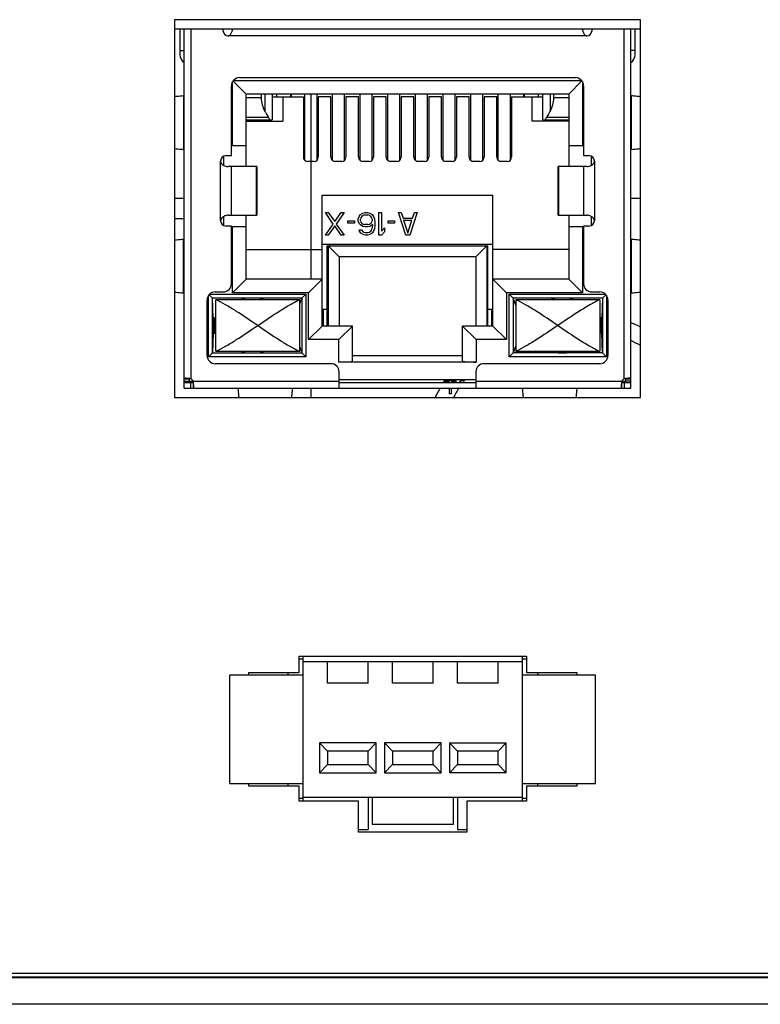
# Model space of a CAD drawing. Header units: millimetres. Extents: x 0 to 1750, y -1720 to 477.
# Tile 283 of 317: x 652 to 680, y -117 to -81. Entities that reach past the tile are written whole.
import ezdxf

# ---------------------------------------------------------------- set-up
doc = ezdxf.new("R2010")
doc.units = ezdxf.units.MM
doc.header["$LTSCALE"] = 92.51
for name, color, linetype in [('100500223_DXF_CONTINUOUS_LINE', 7, 'CONTINUOUS'), ('101302590_DXF_CONTINUOUS_LINE', 7, 'CONTINUOUS'), ('190601079_DXF_CONTINUOUS_LINE', 7, 'CONTINUOUS'), ('DE-11-072043DXF_CONTINUOUS_LINE', 7, 'CONTINUOUS'), ('DE-11-072046DXF_CONTINUOUS_LINE', 7, 'CONTINUOUS'), ('DE-13-001875DXF_CONTINUOUS_LINE', 7, 'CONTINUOUS'), ('LIGHTING_CONDXF_CONTINUOUS_LINE', 7, 'CONTINUOUS'), ('MV-23498REV1DXF_CONTINUOUS_LINE', 7, 'CONTINUOUS'), ('SC-CUNC6-32XDXF_CONTINUOUS_LINE', 7, 'CONTINUOUS')]:
    doc.layers.add(name, color=color, linetype=linetype)

msp = doc.modelspace()

# ---------------------------------------------------------------- linework, layer by layer
at = {"layer": '100500223_DXF_CONTINUOUS_LINE'}
for p, q in [((658.447, -87.505), (658.097, -87.505)), ((675.297, -87.505), (674.947, -87.505))]:
    msp.add_line(p, q, dxfattribs=at)
at = {"layer": '101302590_DXF_CONTINUOUS_LINE'}
for p, q in [((658.097, -80.905), (658.097, -94.855)), ((675.297, -80.905), (658.097, -80.905)), ((675.297, -94.855), (675.297, -80.905)), ((658.297, -81.255), (658.297, -82.047)), ((658.447, -94.505), (658.447, -81.255)), ((659.897, -81.255), (658.447, -81.255)), ((658.697, -81.255), (658.697, -94.166)), ((659.897, -81.33), (659.897, -81.255)), ((673.147, -81.255), (660.247, -81.255)), ((673.497, -81.255), (673.497, -81.33)), ((674.947, -81.255), (673.497, -81.255)), ((674.697, -94.166), (674.697, -81.255)), ((674.947, -94.505), (674.947, -81.255)), ((675.097, -82.047), (675.097, -81.255)), ((673.322, -81.505), (660.072, -81.505)), ((658.297, -82.047), (658.297, -82.197)), ((658.297, -82.047), (658.447, -82.047)), ((675.097, -82.047), (674.947, -82.047)), ((675.097, -82.197), (675.097, -82.047)), ((660.242, -85.555), (660.242, -83.188)), ((660.742, -83.655), (660.254, -83.168)), ((660.265, -83.155), (673.128, -83.155)), ((660.497, -83.045), (672.897, -83.045)), ((672.652, -83.655), (673.139, -83.168)), ((673.152, -83.188), (673.152, -85.555)), ((660.197, -85.925), (660.197, -83.345)), ((673.197, -83.345), (673.197, -85.925)), ((658.433, -83.705), (658.433, -85.705)), ((658.445, -83.705), (658.433, -83.705)), ((660.742, -86.325), (660.742, -83.655)), ((672.652, -83.655), (660.742, -83.655)), ((661.297, -83.791), (660.742, -83.791)), ((661.297, -83.655), (661.297, -83.791)), ((661.433, -83.655), (661.433, -84.295)), ((661.697, -83.655), (661.697, -84.605)), ((661.697, -83.755), (662.852, -83.755)), ((661.877, -83.755), (661.877, -83.655)), ((662.097, -83.755), (662.097, -84.655)), ((662.377, -83.655), (662.377, -83.755)), ((662.397, -83.655), (662.397, -83.755)), ((662.852, -83.755), (662.852, -85.971)), ((662.897, -83.655), (662.897, -86.088)), ((663.127, -83.655), (663.127, -90.485)), ((663.357, -86.088), (663.357, -83.655)), ((663.402, -83.755), (663.402, -85.971)), ((663.872, -83.755), (663.402, -83.755)), ((663.872, -85.971), (663.872, -83.755)), ((663.917, -83.655), (663.917, -86.088)), ((664.377, -86.088), (664.377, -83.655)), ((664.422, -83.755), (664.422, -85.971)), ((664.892, -83.755), (664.422, -83.755)), ((664.892, -85.971), (664.892, -83.755)), ((664.937, -83.655), (664.937, -86.088)), ((665.397, -86.088), (665.397, -83.655)), ((665.442, -83.755), (665.442, -85.971)), ((665.912, -83.755), (665.442, -83.755)), ((665.912, -85.971), (665.912, -83.755)), ((665.957, -83.655), (665.957, -86.088)), ((666.417, -86.088), (666.417, -83.655)), ((666.462, -83.755), (666.462, -85.971)), ((666.932, -83.755), (666.462, -83.755)), ((666.932, -85.971), (666.932, -83.755)), ((666.977, -83.655), (666.977, -86.088)), ((667.437, -86.088), (667.437, -83.655)), ((667.482, -83.755), (667.482, -85.971)), ((667.952, -83.755), (667.482, -83.755)), ((667.952, -85.971), (667.952, -83.755)), ((667.997, -83.655), (667.997, -86.088)), ((668.457, -86.088), (668.457, -83.655)), ((668.502, -83.755), (668.502, -85.971)), ((668.972, -83.755), (668.502, -83.755)), ((668.972, -85.971), (668.972, -83.755)), ((669.017, -83.655), (669.017, -86.088)), ((669.477, -86.088), (669.477, -83.655)), ((669.522, -83.755), (669.522, -85.971)), ((669.992, -83.755), (669.522, -83.755)), ((669.992, -85.971), (669.992, -83.755)), ((670.037, -83.655), (670.037, -86.088)), ((670.497, -86.088), (670.497, -83.655)), ((670.542, -83.755), (670.542, -85.971)), ((670.542, -83.755), (671.697, -83.755)), ((670.997, -83.755), (670.997, -83.655)), ((671.017, -83.755), (671.017, -83.655)), ((671.297, -84.655), (671.297, -83.755)), ((671.517, -83.655), (671.517, -83.755)), ((671.697, -84.605), (671.697, -83.655)), ((671.96, -83.655), (671.96, -84.295)), ((672.097, -83.791), (672.097, -83.655)), ((672.652, -83.791), (672.097, -83.791)), ((672.652, -83.655), (672.652, -86.325)), ((674.96, -83.705), (674.949, -83.705)), ((674.96, -83.705), (674.96, -85.705)), ((660.742, -84.498), (661.558, -84.498)), ((660.742, -84.605), (661.697, -84.605)), ((660.742, -84.655), (662.097, -84.655)), ((661.497, -84.605), (661.497, -84.655)), ((672.652, -84.655), (671.297, -84.655)), ((671.697, -84.605), (672.652, -84.605)), ((671.835, -84.498), (672.652, -84.498)), ((671.897, -84.655), (671.897, -84.605)), ((658.433, -85.705), (658.445, -85.705)), ((660.197, -85.555), (660.742, -85.555)), ((672.652, -85.555), (673.197, -85.555)), ((674.949, -85.705), (674.96, -85.705)), ((659.797, -88.325), (659.797, -86.125)), ((659.917, -86.285), (659.917, -85.942)), ((659.997, -85.925), (660.197, -85.925)), ((663.252, -86.135), (663.002, -86.135)), ((664.272, -86.135), (664.022, -86.135)), ((665.292, -86.135), (665.042, -86.135)), ((666.312, -86.135), (666.062, -86.135)), ((667.332, -86.135), (667.082, -86.135)), ((668.352, -86.135), (668.102, -86.135)), ((669.372, -86.135), (669.122, -86.135)), ((670.392, -86.135), (670.142, -86.135)), ((673.197, -85.925), (673.397, -85.925)), ((673.477, -85.942), (673.477, -86.285)), ((673.597, -86.125), (673.597, -88.325)), ((660.197, -86.325), (660.072, -86.325)), ((660.197, -88.125), (660.197, -86.325)), ((661.137, -86.325), (660.199, -86.325)), ((661.124, -88.125), (661.124, -86.325)), ((661.129, -88.125), (661.129, -86.325)), ((661.137, -86.325), (661.137, -88.125)), ((672.256, -88.125), (672.256, -86.325)), ((673.194, -86.325), (672.256, -86.325)), ((672.264, -86.325), (672.264, -88.125)), ((672.269, -86.325), (672.269, -88.125)), ((673.197, -86.325), (673.197, -88.125)), ((673.321, -86.325), (673.197, -86.325)), ((663.547, -92.215), (663.547, -87.385)), ((663.547, -87.385), (669.847, -87.385)), ((669.847, -92.215), (669.847, -87.385)), ((659.917, -88.508), (659.917, -88.165)), ((660.072, -88.125), (660.197, -88.125)), ((660.199, -88.125), (661.137, -88.125)), ((660.742, -90.485), (660.742, -88.125)), ((663.958, -88.449), (663.664, -88.025)), ((663.664, -88.025), (663.768, -88.025)), ((663.768, -88.025), (664.01, -88.361)), ((664.01, -88.361), (664.252, -88.025)), ((664.356, -88.025), (664.062, -88.449)), ((664.252, -88.025), (664.356, -88.025)), ((664.494, -88.414), (664.494, -88.325)), ((664.494, -88.325), (664.736, -88.325)), ((664.736, -88.325), (664.736, -88.414)), ((664.875, -88.255), (664.909, -88.167)), ((664.875, -88.343), (664.875, -88.255)), ((664.909, -88.167), (664.961, -88.096)), ((664.961, -88.096), (665.048, -88.043)), ((664.978, -88.219), (664.961, -88.272)), ((664.961, -88.325), (664.961, -88.272)), ((664.961, -88.325), (664.978, -88.378)), ((665.013, -88.167), (664.978, -88.219)), ((665.065, -88.131), (665.013, -88.167)), ((665.048, -88.043), (665.134, -88.025)), ((665.117, -88.114), (665.065, -88.131)), ((665.117, -88.114), (665.238, -88.114)), ((665.134, -88.025), (665.221, -88.025)), ((665.221, -88.025), (665.307, -88.043)), ((665.29, -88.131), (665.238, -88.114)), ((665.342, -88.167), (665.29, -88.131)), ((665.307, -88.043), (665.393, -88.096)), ((665.376, -88.219), (665.342, -88.167)), ((665.393, -88.272), (665.376, -88.219)), ((665.376, -88.378), (665.393, -88.325)), ((665.393, -88.096), (665.445, -88.167)), ((665.393, -88.272), (665.393, -88.325)), ((665.445, -88.167), (665.48, -88.255)), ((665.48, -88.255), (665.497, -88.378)), ((665.636, -88.855), (665.636, -88.025)), ((665.636, -88.025), (665.739, -88.025)), ((665.739, -88.025), (665.739, -88.714)), ((665.981, -88.414), (665.981, -88.325)), ((665.981, -88.325), (666.223, -88.325)), ((666.223, -88.325), (666.223, -88.414)), ((666.638, -88.855), (666.362, -88.025)), ((666.362, -88.025), (666.466, -88.025)), ((666.466, -88.025), (666.535, -88.237)), ((666.535, -88.237), (666.881, -88.237)), ((666.552, -88.308), (666.708, -88.785)), ((666.552, -88.308), (666.863, -88.308)), ((666.708, -88.785), (666.863, -88.308)), ((667.053, -88.025), (666.777, -88.855)), ((666.881, -88.237), (666.95, -88.025)), ((666.95, -88.025), (667.053, -88.025)), ((672.256, -88.125), (673.194, -88.125)), ((672.652, -88.125), (672.652, -90.485)), ((673.197, -88.125), (673.321, -88.125)), ((673.477, -88.165), (673.477, -88.508)), ((660.197, -88.525), (659.997, -88.525)), ((660.197, -90.655), (660.197, -88.525)), ((660.742, -88.555), (660.197, -88.555)), ((660.242, -90.985), (660.242, -88.555)), ((663.664, -88.855), (663.958, -88.449)), ((664.01, -88.52), (663.768, -88.855)), ((664.252, -88.855), (664.01, -88.52)), ((664.062, -88.449), (664.356, -88.855)), ((664.736, -88.414), (664.494, -88.414)), ((664.909, -88.431), (664.875, -88.343)), ((664.961, -88.484), (664.909, -88.431)), ((664.927, -88.714), (664.909, -88.661)), ((664.909, -88.661), (664.996, -88.661)), ((665.048, -88.537), (664.961, -88.484)), ((664.978, -88.378), (665.013, -88.414)), ((664.996, -88.661), (665.03, -88.714)), ((665.013, -88.414), (665.065, -88.449)), ((665.134, -88.555), (665.048, -88.537)), ((665.065, -88.449), (665.117, -88.467)), ((665.238, -88.467), (665.117, -88.467)), ((665.221, -88.555), (665.134, -88.555)), ((665.307, -88.537), (665.221, -88.555)), ((665.238, -88.467), (665.29, -88.449)), ((665.29, -88.449), (665.342, -88.414)), ((665.411, -88.467), (665.307, -88.537)), ((665.342, -88.414), (665.376, -88.378)), ((665.342, -88.714), (665.376, -88.661)), ((665.376, -88.661), (665.393, -88.608)), ((665.393, -88.608), (665.411, -88.502)), ((665.411, -88.502), (665.411, -88.467)), ((665.48, -88.626), (665.445, -88.714)), ((665.497, -88.502), (665.48, -88.626)), ((665.497, -88.378), (665.497, -88.502)), ((665.739, -88.714), (665.843, -88.59)), ((665.843, -88.59), (665.843, -88.732)), ((666.223, -88.414), (665.981, -88.414)), ((673.197, -88.555), (672.652, -88.555)), ((673.152, -88.555), (673.152, -90.985)), ((673.197, -88.525), (673.197, -90.655)), ((673.397, -88.525), (673.197, -88.525)), ((658.433, -91.005), (658.433, -89.005)), ((658.445, -89.005), (658.433, -89.005)), ((663.768, -88.855), (663.664, -88.855)), ((664.356, -88.855), (664.252, -88.855)), ((664.978, -88.785), (664.927, -88.714)), ((665.065, -88.838), (664.978, -88.785)), ((665.03, -88.714), (665.082, -88.749)), ((665.151, -88.855), (665.065, -88.838)), ((665.082, -88.749), (665.134, -88.767)), ((665.134, -88.767), (665.238, -88.767)), ((665.221, -88.855), (665.151, -88.855)), ((665.307, -88.838), (665.221, -88.855)), ((665.238, -88.767), (665.29, -88.749)), ((665.29, -88.749), (665.342, -88.714)), ((665.393, -88.785), (665.307, -88.838)), ((665.445, -88.714), (665.393, -88.785)), ((665.739, -88.855), (665.636, -88.855)), ((665.843, -88.732), (665.739, -88.855)), ((666.777, -88.855), (666.638, -88.855)), ((674.96, -89.005), (674.949, -89.005)), ((674.96, -89.005), (674.96, -91.005)), ((660.742, -89.385), (663.547, -89.385)), ((669.847, -89.205), (663.547, -89.205)), ((663.726, -92.215), (663.726, -89.255)), ((663.726, -89.255), (669.667, -89.255)), ((663.772, -89.255), (663.772, -92.215)), ((664.172, -89.655), (663.772, -89.255)), ((663.822, -89.205), (663.822, -89.255)), ((669.622, -89.255), (669.222, -89.655)), ((669.572, -89.205), (669.572, -89.255)), ((669.622, -89.255), (669.622, -92.215)), ((669.667, -92.215), (669.667, -89.255)), ((672.652, -89.385), (669.847, -89.385)), ((664.172, -89.655), (664.172, -92.215)), ((669.222, -89.655), (664.172, -89.655)), ((669.222, -89.655), (669.222, -92.215)), ((660.742, -90.485), (660.242, -90.985)), ((663.547, -90.485), (660.742, -90.485)), ((663.547, -90.485), (663.047, -90.985)), ((669.847, -90.485), (670.347, -90.985)), ((672.652, -90.485), (669.847, -90.485)), ((672.652, -90.485), (673.152, -90.985)), ((658.433, -91.005), (658.445, -91.005)), ((659.347, -93.355), (659.347, -91.09)), ((659.497, -91.185), (659.37, -91.059)), ((659.393, -91.035), (662.947, -91.035)), ((659.497, -93.205), (659.497, -91.185)), ((659.527, -91.916), (659.497, -91.185)), ((662.797, -91.185), (659.497, -91.185)), ((659.597, -90.955), (659.897, -90.955)), ((663.047, -90.985), (660.242, -90.985)), ((660.582, -91.228), (660.574, -91.245)), ((660.582, -91.228), (660.582, -91.245)), ((661.381, -91.228), (661.381, -91.245)), ((661.381, -91.228), (661.389, -91.245)), ((662.717, -91.393), (662.797, -91.185)), ((662.947, -91.035), (662.797, -91.185)), ((662.797, -91.185), (662.797, -93.205)), ((662.947, -91.035), (662.947, -93.355)), ((663.047, -92.715), (663.047, -90.985)), ((670.347, -90.985), (670.347, -92.715)), ((673.152, -90.985), (670.347, -90.985)), ((670.447, -93.355), (670.447, -91.035)), ((670.597, -91.185), (670.447, -91.035)), ((670.447, -91.035), (674, -91.035)), ((670.597, -91.185), (670.597, -93.205)), ((670.697, -91.445), (670.597, -91.185)), ((673.897, -91.185), (670.597, -91.185)), ((672.012, -91.228), (672.004, -91.245)), ((672.012, -91.245), (672.012, -91.228)), ((672.811, -91.228), (672.811, -91.245)), ((672.819, -91.245), (672.811, -91.228)), ((673.497, -90.955), (673.797, -90.955)), ((673.897, -91.185), (673.866, -91.916)), ((673.897, -91.185), (674.023, -91.059)), ((673.897, -91.185), (673.897, -93.205)), ((674.047, -91.09), (674.047, -93.355)), ((674.949, -91.005), (674.96, -91.005)), ((659.297, -93.305), (659.297, -91.255)), ((659.617, -93.145), (659.617, -91.245)), ((662.717, -91.245), (659.617, -91.245)), ((662.717, -93.145), (662.717, -91.245)), ((670.697, -91.245), (670.697, -93.145)), ((673.797, -91.245), (670.697, -91.245)), ((673.797, -91.245), (673.797, -93.145)), ((674.097, -91.255), (674.097, -93.305)), ((659.527, -91.916), (659.617, -91.916)), ((659.527, -91.92), (659.617, -91.92)), ((659.537, -91.92), (659.537, -92.47)), ((659.587, -91.92), (659.587, -92.455)), ((659.617, -91.955), (659.587, -91.955)), ((663.726, -91.605), (663.547, -91.605)), ((663.597, -92.215), (663.597, -91.605)), ((669.847, -91.605), (669.667, -91.605)), ((669.797, -91.605), (669.797, -92.215)), ((673.866, -91.916), (673.797, -91.916)), ((673.866, -91.92), (673.797, -91.92)), ((673.807, -91.955), (673.798, -91.955)), ((673.807, -92.455), (673.807, -91.92)), ((673.857, -92.47), (673.857, -91.92)), ((663.547, -92.215), (663.047, -92.715)), ((664.667, -92.215), (663.547, -92.215)), ((664.667, -92.215), (664.167, -92.715)), ((664.667, -93.502), (664.667, -92.215)), ((668.727, -93.502), (668.727, -92.215)), ((668.727, -92.215), (669.227, -92.715)), ((669.847, -92.215), (668.727, -92.215)), ((669.847, -92.215), (670.347, -92.715)), ((659.527, -92.474), (659.497, -93.205)), ((659.617, -92.47), (659.527, -92.47)), ((659.527, -92.474), (659.617, -92.474)), ((659.587, -92.455), (659.617, -92.455)), ((673.798, -92.455), (673.807, -92.455)), ((673.866, -92.47), (673.798, -92.47)), ((673.866, -92.474), (673.798, -92.474)), ((673.897, -93.205), (673.866, -92.474)), ((662.717, -92.997), (662.797, -93.205)), ((664.167, -92.715), (663.047, -92.715)), ((664.167, -93.546), (664.167, -92.715)), ((669.227, -92.715), (669.227, -93.546)), ((670.347, -92.715), (669.227, -92.715)), ((670.697, -92.945), (670.597, -93.205)), ((659.497, -93.205), (659.347, -93.355)), ((662.947, -93.355), (659.347, -93.355)), ((659.497, -93.205), (662.797, -93.205)), ((659.617, -93.145), (662.717, -93.145)), ((660.574, -93.145), (660.582, -93.162)), ((660.582, -93.145), (660.582, -93.162)), ((661.389, -93.145), (661.381, -93.162)), ((661.381, -93.145), (661.381, -93.162)), ((662.797, -93.205), (662.947, -93.355)), ((664.667, -93.305), (668.727, -93.305)), ((670.447, -93.355), (670.597, -93.205)), ((674.047, -93.355), (670.447, -93.355)), ((673.897, -93.205), (670.597, -93.205)), ((670.697, -93.145), (673.797, -93.145)), ((672.012, -93.162), (672.004, -93.145)), ((672.012, -93.162), (672.012, -93.145)), ((672.819, -93.145), (672.811, -93.162)), ((672.811, -93.145), (672.811, -93.162)), ((674.047, -93.355), (673.897, -93.205)), ((663.872, -93.605), (659.597, -93.605)), ((669.227, -93.546), (664.167, -93.546)), ((673.797, -93.605), (669.522, -93.605)), ((664.172, -94.505), (664.172, -93.905)), ((669.222, -93.905), (669.222, -94.505)), ((658.447, -94.166), (658.647, -94.166)), ((658.447, -94.255), (658.647, -94.255)), ((658.447, -94.305), (658.796, -94.305)), ((658.447, -94.505), (674.947, -94.505)), ((658.647, -94.255), (658.647, -94.156)), ((658.647, -94.255), (664.172, -94.255)), ((658.697, -94.505), (658.697, -94.305)), ((658.786, -94.305), (658.786, -94.505)), ((660.447, -94.507), (660.447, -94.519)), ((662.447, -94.519), (662.447, -94.507)), ((663.127, -94.505), (663.127, -94.855)), ((669.222, -94.205), (664.172, -94.205)), ((664.172, -94.305), (669.222, -94.305)), ((669.222, -94.255), (674.747, -94.255)), ((670.947, -94.519), (670.947, -94.507)), ((672.947, -94.519), (672.947, -94.507)), ((674.597, -94.305), (674.947, -94.305)), ((674.607, -94.505), (674.607, -94.305)), ((674.697, -94.305), (674.697, -94.505)), ((674.747, -94.156), (674.747, -94.255)), ((674.747, -94.166), (674.947, -94.166)), ((674.947, -94.255), (674.747, -94.255)), ((658.097, -94.855), (675.297, -94.855)), ((662.447, -94.519), (660.446, -94.519)), ((672.947, -94.519), (670.946, -94.519))]:
    msp.add_line(p, q, dxfattribs=at)
for centre, radius, start, end in [((660.072, -81.33), 0.175, 180, 270), ((673.322, -81.33), 0.175, 270, 0), ((658.647, -82.197), 0.35, 180, 235.1501), ((674.747, -82.197), 0.35, 304.8499, 0), ((660.497, -83.345), 0.3, 90, 180), ((672.897, -83.345), 0.3, 0, 90), ((659.997, -86.125), 0.2, 90, 180), ((673.397, -86.125), 0.2, 0, 90), ((659.997, -88.325), 0.2, 180, 270), ((673.397, -88.325), 0.2, 270, 0), ((659.897, -90.655), 0.3, 270, 0), ((673.497, -90.655), 0.3, 180, 270), ((659.597, -91.255), 0.3, 90, 180), ((673.797, -91.255), 0.3, 0, 90), ((659.597, -93.305), 0.3, 180, 270), ((673.797, -93.305), 0.3, 270, 0), ((663.872, -93.905), 0.3, 0, 90), ((669.522, -93.905), 0.3, 90, 180), ((658.513, -94.979), 0.834, 77.2799, 80.7813), ((658.607, -94.344), 0.2, 26.5097, 63.4903), ((657.974, -94.439), 0.833, 9.2858, 12.7227), ((675.42, -94.439), 0.834, 167.2799, 170.7813), ((674.786, -94.344), 0.2, 116.5097, 153.4903), ((674.88, -94.978), 0.833, 99.2858, 102.7227)]:
    msp.add_arc(centre, radius, start, end, dxfattribs=at)
for centre, major_axis, ratio, start_param, end_param in [((662.297, -83.791), (0, 1), 1, -4.712389, -4.183967), ((671.097, -83.791), (1, 0), 1, -0.528422, 0), ((660.797, -84.978), (0.636, 0.636), 1, -0.358319, -0.222994), ((672.597, -84.978), (0.636, 0.636), 1, 1.793791, 1.929116), ((663.002, -85.971), (0, 0.164), 0.913545, 1.570796, 3.141593), ((663.252, -85.971), (0, 0.164), 0.913545, 3.141593, 4.712389), ((664.022, -85.971), (0, 0.164), 0.913545, 1.570796, 3.141593), ((664.272, -85.971), (0, 0.164), 0.913545, 3.141593, 4.712389), ((665.042, -85.971), (0, 0.164), 0.913545, 1.570796, 3.141593), ((665.292, -85.971), (0, 0.164), 0.913545, 3.141593, 4.712389), ((666.062, -85.971), (0, 0.164), 0.913545, 1.570796, 3.141593), ((666.312, -85.971), (0, 0.164), 0.913545, 3.141593, 4.712389), ((667.082, -85.971), (0, 0.164), 0.913545, 1.570796, 3.141593), ((667.332, -85.971), (0, 0.164), 0.913545, 3.141593, 4.712389), ((668.102, -85.971), (0, 0.164), 0.913545, 1.570796, 3.141593), ((668.352, -85.971), (0, 0.164), 0.913545, 3.141593, 4.712389), ((669.122, -85.971), (0, 0.164), 0.913545, 1.570796, 3.141593), ((669.372, -85.971), (0, 0.164), 0.913545, 3.141593, 4.712389), ((670.142, -85.971), (0, 0.164), 0.913545, 1.570796, 3.141593), ((670.392, -85.971), (0, 0.164), 0.913545, 3.141593, 4.712389), ((660.982, -91.23), (0.4, 0), 0.113077, 6.337994, 9.369969), ((672.412, -91.23), (0.4, 0), 0.113077, 0.054809, 3.086784), ((659.527, -91.32), (0, 0.6), 0.004706, -3.254191, -3.141593), ((673.866, -91.32), (0, 0.6), 0.004706, -3.141593, -3.028994), ((659.527, -93.07), (0, 0.6), 0.004706, 0, 0.112599), ((673.866, -93.07), (0, 0.6), 0.004706, -0.112599, 0), ((660.982, -93.16), (0.4, 0), 0.113077, -3.086784, -0.054809), ((672.412, -93.16), (0.4, 0), 0.113077, -3.086784, -0.054809), ((664.167, -93.502), (0.5, 0), 0.087489, -1.570796, 0), ((669.227, -93.502), (0.5, 0), 0.087489, -3.141593, -1.570796)]:
    msp.add_ellipse(centre, major_axis=major_axis, ratio=ratio, start_param=start_param, end_param=end_param, dxfattribs=at)
for points, knots in [([(660.072, -81.505), (660.09, -81.505), (660.128, -81.49), (660.165, -81.449), (660.193, -81.403), (660.213, -81.358), (660.228, -81.319), (660.238, -81.288), (660.243, -81.268), (660.247, -81.258), (660.247, -81.255)], [0, 0, 0, 0, 0.173996, 0.348675, 0.517666, 0.672668, 0.805234, 0.907657, 0.973873, 1, 1, 1, 1]), ([(673.147, -81.255), (673.147, -81.258), (673.15, -81.268), (673.155, -81.288), (673.165, -81.319), (673.18, -81.358), (673.2, -81.403), (673.228, -81.449), (673.265, -81.49), (673.303, -81.505), (673.322, -81.505)], [0, 0, 0, 0, 0.026115, 0.092322, 0.194741, 0.327308, 0.482313, 0.651311, 0.825997, 1, 1, 1, 1]), ([(658.095, -83.737), (658.12, -83.735), (658.233, -83.723), (658.346, -83.713), (658.433, -83.705)], [0, 0, 0, 0, 0.229907, 1, 1, 1, 1]), ([(674.96, -83.705), (674.991, -83.708), (675.104, -83.718), (675.216, -83.728), (675.299, -83.737)], [0, 0, 0, 0, 0.270013, 1, 1, 1, 1]), ([(661.433, -84.295), (661.444, -84.313), (661.484, -84.382), (661.527, -84.449), (661.558, -84.498)], [0, 0, 0, 0, 0.263822, 1, 1, 1, 1]), ([(671.96, -84.295), (671.95, -84.313), (671.909, -84.382), (671.866, -84.449), (671.835, -84.498)], [0, 0, 0, 0, 0.263839, 1, 1, 1, 1]), ([(658.433, -85.705), (658.403, -85.703), (658.29, -85.693), (658.177, -85.682), (658.095, -85.673)], [0, 0, 0, 0, 0.270001, 1, 1, 1, 1]), ([(675.299, -85.673), (675.273, -85.676), (675.16, -85.688), (675.047, -85.698), (674.96, -85.705)], [0, 0, 0, 0, 0.229895, 1, 1, 1, 1]), ([(659.797, -86.125), (659.797, -86.16), (659.828, -86.229), (659.886, -86.27), (659.917, -86.285)], [0, 0, 0, 0, 0.500091, 1, 1, 1, 1]), ([(673.477, -86.285), (673.507, -86.27), (673.566, -86.229), (673.597, -86.16), (673.597, -86.125)], [0, 0, 0, 0, 0.499911, 1, 1, 1, 1]), ([(659.917, -86.285), (659.93, -86.292), (659.979, -86.314), (660.033, -86.325), (660.072, -86.325)], [0, 0, 0, 0, 0.27501, 1, 1, 1, 1]), ([(673.321, -86.325), (673.333, -86.325), (673.387, -86.321), (673.44, -86.305), (673.477, -86.285)], [0, 0, 0, 0, 0.222652, 1, 1, 1, 1]), ([(659.917, -88.165), (659.886, -88.181), (659.828, -88.221), (659.797, -88.291), (659.797, -88.325)], [0, 0, 0, 0, 0.499911, 1, 1, 1, 1]), ([(660.072, -88.125), (660.06, -88.125), (660.006, -88.129), (659.954, -88.146), (659.917, -88.165)], [0, 0, 0, 0, 0.222652, 1, 1, 1, 1]), ([(673.477, -88.165), (673.463, -88.158), (673.414, -88.137), (673.36, -88.125), (673.321, -88.125)], [0, 0, 0, 0, 0.27501, 1, 1, 1, 1]), ([(673.597, -88.325), (673.597, -88.291), (673.566, -88.221), (673.507, -88.181), (673.477, -88.165)], [0, 0, 0, 0, 0.500091, 1, 1, 1, 1]), ([(658.095, -89.037), (658.12, -89.035), (658.233, -89.023), (658.346, -89.013), (658.433, -89.005)], [0, 0, 0, 0, 0.229907, 1, 1, 1, 1]), ([(674.96, -89.005), (674.991, -89.008), (675.104, -89.018), (675.216, -89.028), (675.299, -89.037)], [0, 0, 0, 0, 0.270013, 1, 1, 1, 1]), ([(658.433, -91.005), (658.403, -91.003), (658.29, -90.993), (658.177, -90.982), (658.095, -90.973)], [0, 0, 0, 0, 0.270001, 1, 1, 1, 1]), ([(675.299, -90.973), (675.273, -90.976), (675.16, -90.988), (675.047, -90.998), (674.96, -91.005)], [0, 0, 0, 0, 0.229895, 1, 1, 1, 1]), ([(661.167, -92.195), (660.901, -92.016), (660.511, -91.751), (659.994, -91.433), (659.741, -91.299), (659.617, -91.245)], [0, 0, 0, 0, 0.528963, 0.776821, 1, 1, 1, 1]), ([(661.167, -92.195), (661.432, -92.016), (661.822, -91.751), (662.339, -91.433), (662.592, -91.299), (662.717, -91.245)], [0, 0, 0, 0, 0.528963, 0.776821, 1, 1, 1, 1]), ([(672.247, -92.195), (671.981, -92.016), (671.591, -91.751), (671.074, -91.433), (670.821, -91.299), (670.697, -91.245)], [0, 0, 0, 0, 0.528963, 0.776821, 1, 1, 1, 1]), ([(673.797, -91.245), (673.672, -91.299), (673.419, -91.433), (672.902, -91.751), (672.512, -92.016), (672.247, -92.195)], [0, 0, 0, 0, 0.223179, 0.471037, 1, 1, 1, 1]), ([(659.617, -93.145), (659.741, -93.091), (659.994, -92.957), (660.511, -92.64), (660.901, -92.375), (661.167, -92.195)], [0, 0, 0, 0, 0.223179, 0.471037, 1, 1, 1, 1]), ([(661.167, -92.195), (661.432, -92.375), (661.822, -92.64), (662.339, -92.957), (662.592, -93.091), (662.717, -93.145)], [0, 0, 0, 0, 0.528963, 0.776821, 1, 1, 1, 1]), ([(672.247, -92.195), (671.981, -92.375), (671.591, -92.64), (671.074, -92.957), (670.821, -93.091), (670.697, -93.145)], [0, 0, 0, 0, 0.528963, 0.776821, 1, 1, 1, 1]), ([(672.247, -92.195), (672.512, -92.375), (672.902, -92.64), (673.419, -92.957), (673.672, -93.091), (673.797, -93.145)], [0, 0, 0, 0, 0.528963, 0.776821, 1, 1, 1, 1]), ([(658.52, -94.144), (658.509, -94.144), (658.491, -94.145), (658.466, -94.148), (658.447, -94.157), (658.447, -94.166)], [0, 0, 0, 0, 0.394468, 0.689619, 1, 1, 1, 1]), ([(658.647, -94.156), (658.635, -94.154), (658.593, -94.148), (658.55, -94.144), (658.52, -94.144)], [0, 0, 0, 0, 0.277306, 1, 1, 1, 1]), ([(674.873, -94.144), (674.864, -94.144), (674.821, -94.146), (674.779, -94.151), (674.746, -94.156)], [0, 0, 0, 0, 0.217462, 1, 1, 1, 1]), ([(674.947, -94.166), (674.947, -94.157), (674.927, -94.148), (674.903, -94.145), (674.884, -94.144), (674.873, -94.144)], [0, 0, 0, 0, 0.31038, 0.605539, 1, 1, 1, 1]), ([(658.786, -94.505), (658.795, -94.505), (658.804, -94.486), (658.806, -94.461), (658.807, -94.442), (658.807, -94.432)], [0, 0, 0, 0, 0.31038, 0.605539, 1, 1, 1, 1]), ([(658.807, -94.432), (658.807, -94.423), (658.806, -94.38), (658.801, -94.337), (658.796, -94.304)], [0, 0, 0, 0, 0.217462, 1, 1, 1, 1]), ([(674.597, -94.305), (674.595, -94.317), (674.589, -94.359), (674.586, -94.401), (674.586, -94.432)], [0, 0, 0, 0, 0.277306, 1, 1, 1, 1]), ([(674.586, -94.432), (674.586, -94.442), (674.587, -94.461), (674.589, -94.486), (674.599, -94.505), (674.607, -94.505)], [0, 0, 0, 0, 0.394468, 0.689619, 1, 1, 1, 1]), ([(660.479, -94.857), (660.476, -94.831), (660.464, -94.719), (660.454, -94.606), (660.446, -94.519)], [0, 0, 0, 0, 0.229901, 1, 1, 1, 1]), ([(662.447, -94.519), (662.444, -94.549), (662.434, -94.662), (662.423, -94.775), (662.414, -94.857)], [0, 0, 0, 0, 0.270007, 1, 1, 1, 1]), ([(670.979, -94.857), (670.976, -94.831), (670.964, -94.719), (670.954, -94.606), (670.946, -94.519)], [0, 0, 0, 0, 0.229901, 1, 1, 1, 1]), ([(672.947, -94.519), (672.944, -94.55), (672.934, -94.662), (672.923, -94.775), (672.914, -94.857)], [0, 0, 0, 0, 0.269995, 1, 1, 1, 1])]:
    msp.add_open_spline(points, degree=3, knots=knots, dxfattribs=at)
at = {"layer": '190601079_DXF_CONTINUOUS_LINE'}
for p, q in [((668.085, -94.272), (668.085, -94.219)), ((668.085, -94.219), (668.481, -94.219)), ((668.252, -94.272), (668.085, -94.272)), ((668.252, -94.305), (668.252, -94.272)), ((668.252, -94.719), (668.252, -94.505)), ((668.314, -94.272), (668.314, -94.305)), ((668.481, -94.272), (668.314, -94.272)), ((668.314, -94.505), (668.314, -94.719)), ((668.481, -94.219), (668.481, -94.272)), ((668.564, -94.549), (668.564, -94.505)), ((668.59, -94.305), (668.596, -94.294)), ((668.596, -94.294), (668.637, -94.251)), ((668.637, -94.251), (668.679, -94.23)), ((668.689, -94.294), (668.673, -94.305)), ((668.679, -94.23), (668.731, -94.219)), ((668.731, -94.283), (668.689, -94.294)), ((668.731, -94.219), (668.806, -94.219)), ((668.314, -94.719), (668.252, -94.719))]:
    msp.add_line(p, q, dxfattribs=at)
for start, end in [(63.2394, 67.1807), (150.5835, 154.6173), (146.9937, 148.2056)]:
    msp.add_arc((672.775, -97.255), 5.6, start, end, dxfattribs=at)
at = {"layer": 'DE-11-072043DXF_CONTINUOUS_LINE'}
for p, q in [((658.097, -80.905), (658.097, -94.855)), ((675.297, -80.905), (658.097, -80.905)), ((675.297, -94.855), (675.297, -80.905)), ((658.097, -94.855), (675.297, -94.855)), ((662.693, -105.005), (662.693, -104.405)), ((662.693, -104.405), (671.093, -104.405)), ((671.093, -104.405), (671.093, -105.005)), ((660.843, -105.105), (660.843, -105.005)), ((660.843, -105.005), (662.693, -105.005)), ((671.093, -105.005), (672.943, -105.005)), ((672.943, -105.005), (672.943, -105.105)), ((660.843, -109.205), (660.843, -109.105)), ((662.693, -109.205), (660.843, -109.205)), ((662.693, -109.755), (662.693, -109.205)), ((671.093, -109.205), (671.093, -109.755)), ((672.943, -109.205), (671.093, -109.205)), ((672.943, -109.105), (672.943, -109.205)), ((664.893, -109.755), (662.693, -109.755)), ((664.893, -110.905), (664.893, -109.755)), ((668.893, -109.755), (668.893, -110.905)), ((671.093, -109.755), (668.893, -109.755)), ((668.893, -110.905), (664.893, -110.905)), ((628.883, -116.105), (831.883, -116.105))]:
    msp.add_line(p, q, dxfattribs=at)
at = {"layer": 'DE-11-072046DXF_CONTINUOUS_LINE'}
msp.add_line((658.447, -88.255), (658.097, -88.255), dxfattribs=at)
at = {"layer": 'DE-13-001875DXF_CONTINUOUS_LINE'}
for p, q in [((831.883, -116.255), (628.883, -116.255)), ((831.883, -116.278), (628.883, -116.278)), ((831.883, -117.255), (628.883, -117.255))]:
    msp.add_line(p, q, dxfattribs=at)
at = {"layer": 'LIGHTING_CONDXF_CONTINUOUS_LINE'}
for p, q in [((662.693, -104.505), (662.843, -104.505)), ((662.843, -109.755), (662.843, -104.405)), ((662.843, -104.605), (670.943, -104.605)), ((663.743, -105.405), (663.743, -104.605)), ((665.243, -105.405), (665.243, -104.605)), ((666.143, -105.405), (666.143, -104.605)), ((667.643, -105.405), (667.643, -104.605)), ((668.543, -105.405), (668.543, -104.605)), ((670.043, -105.405), (670.043, -104.605)), ((670.943, -109.755), (670.943, -104.405)), ((670.943, -104.505), (671.093, -104.505)), ((662.293, -105.105), (662.293, -105.005)), ((671.493, -105.005), (671.493, -105.105)), ((660.143, -109.105), (660.143, -105.105)), ((662.843, -105.105), (660.143, -105.105)), ((665.243, -105.405), (663.743, -105.405)), ((667.643, -105.405), (666.143, -105.405)), ((670.043, -105.405), (668.543, -105.405)), ((673.643, -105.105), (670.943, -105.105)), ((673.643, -109.105), (673.643, -105.105)), ((663.443, -107.605), (663.443, -108.705)), ((663.443, -107.605), (663.743, -107.905)), ((665.543, -107.605), (663.443, -107.605)), ((663.743, -107.905), (663.743, -108.405)), ((665.243, -107.905), (663.743, -107.905)), ((665.543, -107.605), (665.243, -107.905)), ((665.243, -108.405), (665.243, -107.905)), ((665.543, -108.705), (665.543, -107.605)), ((665.843, -107.605), (665.843, -108.705)), ((665.843, -107.605), (666.143, -107.905)), ((667.943, -107.605), (665.843, -107.605)), ((666.143, -107.905), (666.143, -108.405)), ((667.643, -107.905), (666.143, -107.905)), ((667.943, -107.605), (667.643, -107.905)), ((667.643, -108.405), (667.643, -107.905)), ((667.943, -108.705), (667.943, -107.605)), ((668.243, -107.605), (668.243, -108.705)), ((668.243, -107.605), (668.543, -107.905)), ((668.243, -107.605), (670.343, -107.605)), ((668.543, -107.905), (668.543, -108.405)), ((670.043, -107.905), (668.543, -107.905)), ((670.343, -107.605), (670.043, -107.905)), ((670.043, -108.405), (670.043, -107.905)), ((670.343, -108.705), (670.343, -107.605)), ((663.443, -108.705), (663.743, -108.405)), ((663.743, -108.405), (665.243, -108.405)), ((665.543, -108.705), (665.243, -108.405)), ((665.843, -108.705), (666.143, -108.405)), ((666.143, -108.405), (667.643, -108.405)), ((667.943, -108.705), (667.643, -108.405)), ((668.243, -108.705), (668.543, -108.405)), ((668.543, -108.405), (670.043, -108.405)), ((670.343, -108.705), (670.043, -108.405)), ((663.443, -108.705), (665.543, -108.705)), ((665.843, -108.705), (667.943, -108.705)), ((670.343, -108.705), (668.243, -108.705)), ((660.143, -109.105), (662.843, -109.105)), ((662.293, -109.205), (662.293, -109.105)), ((670.943, -109.105), (673.643, -109.105)), ((671.493, -109.105), (671.493, -109.205)), ((662.843, -109.655), (662.693, -109.655)), ((662.843, -109.605), (670.943, -109.605)), ((665.243, -109.605), (665.243, -110.805)), ((665.393, -109.605), (665.393, -110.605)), ((668.393, -110.605), (668.393, -109.605)), ((668.543, -109.605), (668.543, -110.805)), ((671.093, -109.655), (670.943, -109.655)), ((664.893, -110.805), (665.243, -110.805)), ((665.393, -110.605), (668.393, -110.605)), ((668.543, -110.805), (668.893, -110.805))]:
    msp.add_line(p, q, dxfattribs=at)
at = {"layer": 'MV-23498REV1DXF_CONTINUOUS_LINE'}
for p, q in [((658.447, -81.255), (658.097, -81.255)), ((660.247, -81.255), (659.897, -81.255)), ((673.497, -81.255), (673.147, -81.255)), ((675.297, -81.255), (674.947, -81.255))]:
    msp.add_line(p, q, dxfattribs=at)
at = {"layer": 'SC-CUNC6-32XDXF_CONTINUOUS_LINE'}
for start, end in [(59.6888, 64.2293), (146.5341, 151.284), (142.387, 143.7721)]:
    msp.add_arc((672.775, -97.255), 5, start, end, dxfattribs=at)

doc.saveas('drawing.dxf')
